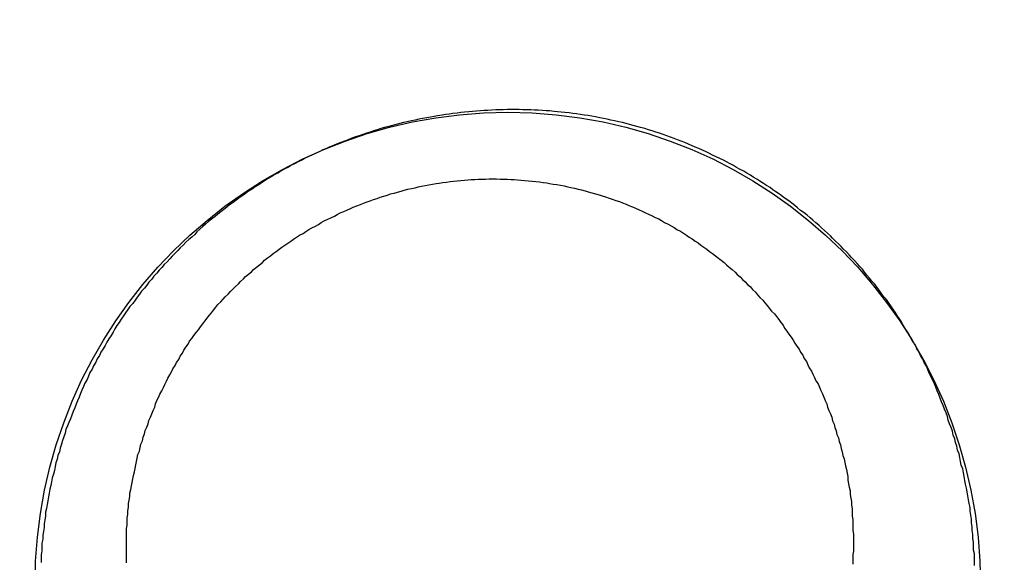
# Model space of a CAD drawing. Header units: millimetres. Extents: x 11979 to 37895, y 18730 to 47884.
# Tile 594 of 656: x 35825.167 to 35826.521, y 46386.511 to 46387.256. Entities that reach past the tile are written whole.
import ezdxf

# ---------------------------------------------------------------- set-up
doc = ezdxf.new("R2010")
doc.units = ezdxf.units.MM
for name, color, linetype in [('- niebieska cienka - izolacja', 120, 'Continuous'), ('-WYMIAR', 8, 'Continuous'), ('PROJEKTOWANE', 5, 'Continuous')]:
    doc.layers.add(name, color=color, linetype=linetype)
doc.styles.get("Standard").update_dxf_attribs({"font": 'arial.ttf'})
doc.dimstyles.new('CZA-KROPKA-50', dxfattribs={"dimtxt": 12, "dimasz": 1, "dimexe": 2, "dimexo": 25, "dimgap": 4, "dimtad": 1, "dimdec": 1, "dimrnd": 0.5, "dimzin": 9, "dimdsep": 46, "dimtxsty": 'Standard', "dimblk": 'CZA-KROPKA', "dimblk1": 'CZA-KROPKA', "dimblk2": 'CZA-KROPKA', "dimsah": 1, "dimcen": -20, "dimse1": 1, "dimse2": 1, "dimclrd": 8, "dimclre": 8, "dimclrt": 9, "dimadec": 0, "dimazin": 0, "dimtfac": 1, "dimtdec": 1, "dimtmove": 1, "dimatfit": 3, "dimldrblk": 'CZA-KROPKA', "dimfxl": 1, "dimtolj": 1, "dimtzin": 9, "dimarcsym": 0})

# ---------------------------------------------------------------- blocks, each defined once
blk = doc.blocks.new('CZA-KROPKA')
at = {"layer": '-WYMIAR', "linetype": 'ByBlock'}
for p, q in [((0, 10), (0, -10)), ((5, 0), (-5, 0))]:
    blk.add_line(p, q, dxfattribs=at)
at = {"layer": '-WYMIAR', "linetype": 'ByBlock', "const_width": 2.5}
blk.add_lwpolyline([(-1.25, 0, 1), (1.25, 0, 1)], format="xyb", close=True, dxfattribs=at)
blk = doc.blocks.new('*D2897')
at = {"layer": '-WYMIAR', "color": 8, "lineweight": -2}
blk.add_line((34132.9262, 45927.4655), (36406.9262, 45927.4655), dxfattribs=at)
at = {"layer": 'Defpoints', "color": 0}
for p in [(34131.9262, 46435.1223), (36407.9262, 46406.1223), (36407.9262, 45927.4655)]:
    blk.add_point(p, dxfattribs=at)
at = {"layer": '-WYMIAR', "color": 8, "lineweight": -2, "rotation": 180}
blk.add_blockref('CZA-KROPKA', (34131.9262, 45927.4655), dxfattribs=at)
at = {"layer": '-WYMIAR', "color": 8, "lineweight": -2}
blk.add_blockref('CZA-KROPKA', (36407.9262, 45927.4655), dxfattribs=at)
at = {"layer": '-WYMIAR', "color": 9, "insert": (35269.9262, 45937.5924), "char_height": 12, "attachment_point": 5}
blk.add_mtext('\\A1;2276', dxfattribs=at)
blk = doc.blocks.new('Pisuar NOVA PRO ze zintegrowanym ceramicznym sitkiem')
for points in [[(-0.013337, -0.226162, 0), (-0.013337, -0.226108, 0), (-0.013337, -0.226055, 0), (-0.013337, -0.226001, 0), (-0.013347, -0.225948, 0), (-0.013347, -0.225895, 0), (-0.013347, -0.225841, 0), (-0.013357, -0.225788, 0), (-0.013357, -0.225734, 0), (-0.013367, -0.225681, 0), (-0.013367, -0.225628, 0), (-0.013377, -0.225575, 0), (-0.013377, -0.225521, 0), (-0.013387, -0.225468, 0), (-0.013397, -0.225415, 0), (-0.013397, -0.225362, 0), (-0.013407, -0.225309, 0), (-0.013417, -0.225256, 0), (-0.013427, -0.225203, 0), (-0.013437, -0.22515, 0), (-0.013447, -0.225097, 0), (-0.013457, -0.225044, 0), (-0.013467, -0.224992, 0), (-0.013477, -0.224939, 0), (-0.013487, -0.224887, 0), (-0.013497, -0.224834, 0), (-0.013517, -0.224782, 0), (-0.013527, -0.22473, 0), (-0.013537, -0.224678, 0), (-0.013547, -0.224626, 0), (-0.013567, -0.224574, 0), (-0.013577, -0.224522, 0), (-0.013597, -0.22447, 0), (-0.013607, -0.224419, 0), (-0.013627, -0.224367, 0), (-0.013637, -0.224316, 0), (-0.013657, -0.224265, 0), (-0.013677, -0.224214, 0), (-0.013697, -0.224163, 0), (-0.013707, -0.224112, 0), (-0.013727, -0.224062, 0), (-0.013747, -0.224011, 0), (-0.013767, -0.223961, 0), (-0.013787, -0.223911, 0), (-0.013807, -0.223861, 0), (-0.013827, -0.223811, 0), (-0.013847, -0.223762, 0), (-0.013867, -0.223712, 0), (-0.013887, -0.223663, 0), (-0.013907, -0.223614, 0), (-0.013937, -0.223565, 0), (-0.013957, -0.223517, 0), (-0.013977, -0.223468, 0), (-0.013997, -0.22342, 0), (-0.014027, -0.223372, 0), (-0.014047, -0.223324, 0), (-0.014077, -0.223277, 0), (-0.014097, -0.223229, 0), (-0.014127, -0.223182, 0), (-0.014147, -0.223135, 0), (-0.014177, -0.223089, 0), (-0.014207, -0.223042, 0), (-0.014227, -0.222996, 0), (-0.014257, -0.22295, 0), (-0.014287, -0.222905, 0), (-0.014317, -0.222859, 0), (-0.014337, -0.222814, 0), (-0.014367, -0.222769, 0), (-0.014397, -0.222724, 0), (-0.014427, -0.22268, 0), (-0.014457, -0.222636, 0), (-0.014487, -0.222592, 0), (-0.014517, -0.222549, 0), (-0.014547, -0.222505, 0), (-0.014587, -0.222463, 0), (-0.014617, -0.22242, 0), (-0.014647, -0.222377, 0), (-0.014677, -0.222335, 0), (-0.014707, -0.222294, 0), (-0.014747, -0.222252, 0), (-0.014777, -0.222211, 0), (-0.014817, -0.22217, 0), (-0.014847, -0.222129, 0), (-0.014877, -0.222089, 0), (-0.014917, -0.222049, 0), (-0.014947, -0.222009, 0), (-0.014987, -0.22197, 0), (-0.015027, -0.22193, 0), (-0.015057, -0.221892, 0), (-0.015097, -0.221853, 0), (-0.015137, -0.221815, 0), (-0.015167, -0.221777, 0), (-0.015207, -0.22174, 0), (-0.015247, -0.221702, 0), (-0.015287, -0.221665, 0), (-0.015317, -0.221629, 0), (-0.015357, -0.221593, 0), (-0.015397, -0.221557, 0), (-0.015437, -0.221521, 0), (-0.015477, -0.221486, 0), (-0.015517, -0.221451, 0), (-0.015557, -0.221416, 0), (-0.015597, -0.221382, 0), (-0.015637, -0.221348, 0), (-0.015677, -0.221314, 0), (-0.015727, -0.221281, 0), (-0.015767, -0.221248, 0), (-0.015807, -0.221216, 0), (-0.015847, -0.221184, 0), (-0.015887, -0.221152, 0), (-0.015937, -0.22112, 0), (-0.015977, -0.221089, 0), (-0.016017, -0.221058, 0), (-0.016067, -0.221028, 0), (-0.016107, -0.220998, 0), (-0.016147, -0.220968, 0), (-0.016197, -0.220939, 0), (-0.016237, -0.22091, 0), (-0.016287, -0.220881, 0), (-0.016327, -0.220853, 0), (-0.016377, -0.220825, 0), (-0.016417, -0.220798, 0), (-0.016467, -0.220771, 0), (-0.016507, -0.220744, 0), (-0.016557, -0.220718, 0), (-0.016607, -0.220692, 0), (-0.016647, -0.220666, 0), (-0.016697, -0.220641, 0), (-0.016747, -0.220616, 0), (-0.016787, -0.220592, 0), (-0.016837, -0.220568, 0), (-0.016887, -0.220544, 0), (-0.016937, -0.220521, 0), (-0.016977, -0.220498, 0), (-0.017027, -0.220476, 0), (-0.017077, -0.220454, 0), (-0.017127, -0.220432, 0), (-0.017177, -0.220411, 0), (-0.017227, -0.22039, 0), (-0.017267, -0.22037, 0), (-0.017317, -0.22035, 0), (-0.017367, -0.220331, 0), (-0.017417, -0.220312, 0), (-0.017467, -0.220293, 0), (-0.017517, -0.220275, 0), (-0.017567, -0.220257, 0), (-0.017617, -0.220239, 0), (-0.017667, -0.220222, 0), (-0.017717, -0.220206, 0), (-0.017767, -0.22019, 0), (-0.017817, -0.220174, 0), (-0.017867, -0.220158, 0), (-0.017927, -0.220144, 0), (-0.017977, -0.220129, 0), (-0.018027, -0.220115, 0), (-0.018077, -0.220101, 0), (-0.018127, -0.220088, 0), (-0.018177, -0.220076, 0), (-0.018227, -0.220063, 0), (-0.018287, -0.220051, 0), (-0.018337, -0.22004, 0), (-0.018387, -0.220029, 0), (-0.018437, -0.220018, 0), (-0.018487, -0.220008, 0), (-0.018547, -0.219998, 0), (-0.018597, -0.219989, 0), (-0.018647, -0.21998, 0), (-0.018697, -0.219972, 0), (-0.018757, -0.219964, 0), (-0.018807, -0.219957, 0), (-0.018857, -0.219949, 0), (-0.018907, -0.219943, 0), (-0.018967, -0.219937, 0), (-0.019017, -0.219931, 0), (-0.019067, -0.219926, 0), (-0.019117, -0.219921, 0), (-0.019177, -0.219916, 0), (-0.019227, -0.219912, 0), (-0.019277, -0.219909, 0), (-0.019337, -0.219906, 0), (-0.019387, -0.219903, 0), (-0.019437, -0.219901, 0), (-0.019497, -0.219899, 0), (-0.019547, -0.219898, 0), (-0.019597, -0.219897, 0), (-0.019657, -0.219897, 0), (-0.019707, -0.219897, 0), (-0.019757, -0.219897, 0), (-0.019817, -0.219898, 0), (-0.019867, -0.2199, 0), (-0.019917, -0.219902, 0), (-0.019977, -0.219904, 0), (-0.020027, -0.219907, 0), (-0.020077, -0.21991, 0), (-0.020127, -0.219913, 0), (-0.020187, -0.219917, 0), (-0.020237, -0.219922, 0), (-0.020287, -0.219927, 0), (-0.020347, -0.219932, 0), (-0.020397, -0.219938, 0), (-0.020447, -0.219944, 0), (-0.020507, -0.219951, 0), (-0.020557, -0.219958, 0), (-0.020607, -0.219965, 0), (-0.020657, -0.219973, 0), (-0.020717, -0.219982, 0), (-0.020767, -0.21999, 0), (-0.020817, -0.22, 0), (-0.020867, -0.220009, 0), (-0.020927, -0.220019, 0), (-0.020977, -0.22003, 0), (-0.021027, -0.220041, 0), (-0.021077, -0.220052, 0), (-0.021137, -0.220064, 0), (-0.021187, -0.220076, 0), (-0.021237, -0.220089, 0), (-0.021287, -0.220102, 0), (-0.021337, -0.220115, 0), (-0.021387, -0.220129, 0), (-0.021447, -0.220144, 0), (-0.021497, -0.220158, 0), (-0.021547, -0.220174, 0), (-0.021597, -0.220189, 0), (-0.021647, -0.220205, 0), (-0.021697, -0.220222, 0), (-0.021747, -0.220238, 0), (-0.021797, -0.220256, 0), (-0.021847, -0.220273, 0), (-0.021897, -0.220291, 0), (-0.021947, -0.22031, 0), (-0.021997, -0.220329, 0), (-0.022047, -0.220348, 0), (-0.022097, -0.220368, 0), (-0.022147, -0.220388, 0), (-0.022197, -0.220408, 0), (-0.022247, -0.220429, 0), (-0.022297, -0.220451, 0), (-0.022337, -0.220472, 0), (-0.022387, -0.220494, 0), (-0.022437, -0.220517, 0), (-0.022487, -0.22054, 0), (-0.022537, -0.220563, 0), (-0.022577, -0.220587, 0), (-0.022627, -0.220611, 0), (-0.022677, -0.220635, 0), (-0.022727, -0.22066, 0), (-0.022767, -0.220686, 0), (-0.022817, -0.220711, 0), (-0.022867, -0.220737, 0), (-0.022907, -0.220764, 0), (-0.022957, -0.22079, 0), (-0.022997, -0.220817, 0), (-0.023047, -0.220845, 0), (-0.023087, -0.220873, 0), (-0.023137, -0.220901, 0), (-0.023177, -0.22093, 0), (-0.023227, -0.220958, 0), (-0.023267, -0.220988, 0), (-0.023317, -0.221017, 0), (-0.023357, -0.221048, 0), (-0.023397, -0.221078, 0), (-0.023447, -0.221109, 0), (-0.023487, -0.22114, 0), (-0.023527, -0.221171, 0), (-0.023577, -0.221203, 0), (-0.023617, -0.221235, 0), (-0.023657, -0.221268, 0), (-0.023697, -0.2213, 0), (-0.023737, -0.221333, 0), (-0.023777, -0.221367, 0), (-0.023827, -0.221401, 0), (-0.023867, -0.221435, 0), (-0.023907, -0.221469, 0), (-0.023947, -0.221504, 0), (-0.023987, -0.221539, 0), (-0.024027, -0.221575, 0), (-0.024057, -0.221611, 0), (-0.024097, -0.221647, 0), (-0.024137, -0.221683, 0), (-0.024177, -0.22172, 0), (-0.024217, -0.221757, 0), (-0.024257, -0.221794, 0), (-0.024287, -0.221832, 0), (-0.024327, -0.22187, 0), (-0.024367, -0.221908, 0), (-0.024397, -0.221947, 0), (-0.024437, -0.221986, 0), (-0.024477, -0.222025, 0), (-0.024507, -0.222064, 0), (-0.024547, -0.222104, 0), (-0.024577, -0.222144, 0), (-0.024617, -0.222184, 0), (-0.024647, -0.222225, 0), (-0.024687, -0.222266, 0), (-0.024717, -0.222307, 0), (-0.024747, -0.222348, 0), (-0.024787, -0.22239, 0), (-0.024817, -0.222432, 0), (-0.024847, -0.222474, 0), (-0.024877, -0.222516, 0), (-0.024907, -0.222559, 0), (-0.024947, -0.222602, 0), (-0.024977, -0.222645, 0), (-0.025007, -0.222689, 0), (-0.025037, -0.222732, 0), (-0.025067, -0.222776, 0), (-0.025097, -0.22282, 0), (-0.025127, -0.222865, 0), (-0.025157, -0.222909, 0), (-0.025177, -0.222954, 0), (-0.025207, -0.222999, 0), (-0.025237, -0.223045, 0), (-0.025267, -0.22309, 0), (-0.025287, -0.223136, 0), (-0.025317, -0.223182, 0), (-0.025347, -0.223228, 0), (-0.025367, -0.223275, 0), (-0.025397, -0.223321, 0), (-0.025417, -0.223368, 0), (-0.025447, -0.223415, 0), (-0.025467, -0.223462, 0), (-0.025497, -0.22351, 0), (-0.025517, -0.223557, 0), (-0.025537, -0.223605, 0), (-0.025567, -0.223653, 0), (-0.025587, -0.223701, 0), (-0.025607, -0.22375, 0), (-0.025627, -0.223798, 0), (-0.025647, -0.223847, 0), (-0.025667, -0.223896, 0), (-0.025687, -0.223945, 0), (-0.025707, -0.223994, 0), (-0.025727, -0.224044, 0), (-0.025747, -0.224093, 0), (-0.025767, -0.224143, 0), (-0.025787, -0.224193, 0), (-0.025807, -0.224243, 0), (-0.025827, -0.224293, 0), (-0.025837, -0.224343, 0), (-0.025857, -0.224394, 0), (-0.025877, -0.224444, 0), (-0.025887, -0.224495, 0), (-0.025907, -0.224546, 0), (-0.025917, -0.224597, 0), (-0.025937, -0.224648, 0), (-0.025947, -0.224699, 0), (-0.025967, -0.224751, 0), (-0.025977, -0.224802, 0), (-0.025987, -0.224854, 0), (-0.025997, -0.224905, 0), (-0.026017, -0.224957, 0), (-0.026027, -0.225009, 0), (-0.026037, -0.225061, 0), (-0.026047, -0.225113, 0), (-0.026057, -0.225166, 0), (-0.026067, -0.225218, 0), (-0.026077, -0.22527, 0), (-0.026087, -0.225323, 0), (-0.026097, -0.225375, 0), (-0.026107, -0.225428, 0), (-0.026107, -0.225481, 0), (-0.026117, -0.225533, 0), (-0.026127, -0.225586, 0), (-0.026127, -0.225639, 0), (-0.026137, -0.225692, 0), (-0.026147, -0.225745, 0), (-0.026147, -0.225798, 0), (-0.026157, -0.225852, 0), (-0.026157, -0.225905, 0), (-0.026157, -0.225958, 0), (-0.026167, -0.226011, 0), (-0.026167, -0.226065, 0), (-0.026167, -0.226118, 0)], [(-0.024997, -0.225899, 0), (-0.024997, -0.22585, 0), (-0.024997, -0.225801, 0), (-0.024997, -0.225752, 0), (-0.024997, -0.225702, 0), (-0.024997, -0.225653, 0), (-0.024987, -0.225604, 0), (-0.024987, -0.225555, 0), (-0.024987, -0.225506, 0), (-0.024977, -0.225457, 0), (-0.024977, -0.225408, 0), (-0.024967, -0.225359, 0), (-0.024967, -0.22531, 0), (-0.024957, -0.225262, 0), (-0.024947, -0.225213, 0), (-0.024947, -0.225164, 0), (-0.024937, -0.225116, 0), (-0.024927, -0.225067, 0), (-0.024917, -0.225019, 0), (-0.024907, -0.22497, 0), (-0.024897, -0.224922, 0), (-0.024887, -0.224874, 0), (-0.024877, -0.224826, 0), (-0.024867, -0.224778, 0), (-0.024857, -0.22473, 0), (-0.024847, -0.224683, 0), (-0.024837, -0.224635, 0), (-0.024817, -0.224588, 0), (-0.024807, -0.22454, 0), (-0.024797, -0.224493, 0), (-0.024777, -0.224446, 0), (-0.024767, -0.224399, 0), (-0.024747, -0.224353, 0), (-0.024737, -0.224306, 0), (-0.024717, -0.22426, 0), (-0.024697, -0.224213, 0), (-0.024687, -0.224167, 0), (-0.024667, -0.224121, 0), (-0.024647, -0.224076, 0), (-0.024627, -0.22403, 0), (-0.024607, -0.223985, 0), (-0.024597, -0.223939, 0), (-0.024577, -0.223894, 0), (-0.024557, -0.22385, 0), (-0.024537, -0.223805, 0), (-0.024507, -0.223761, 0), (-0.024487, -0.223716, 0), (-0.024467, -0.223672, 0), (-0.024447, -0.223629, 0), (-0.024427, -0.223585, 0), (-0.024397, -0.223542, 0), (-0.024377, -0.223498, 0), (-0.024357, -0.223456, 0), (-0.024327, -0.223413, 0), (-0.024307, -0.22337, 0), (-0.024277, -0.223328, 0), (-0.024257, -0.223286, 0), (-0.024227, -0.223245, 0), (-0.024207, -0.223203, 0), (-0.024177, -0.223162, 0), (-0.024147, -0.223121, 0), (-0.024127, -0.22308, 0), (-0.024097, -0.22304, 0), (-0.024067, -0.222999, 0), (-0.024037, -0.22296, 0), (-0.024007, -0.22292, 0), (-0.023977, -0.222881, 0), (-0.023947, -0.222841, 0), (-0.023917, -0.222803, 0), (-0.023887, -0.222764, 0), (-0.023857, -0.222726, 0), (-0.023827, -0.222688, 0), (-0.023797, -0.22265, 0), (-0.023767, -0.222613, 0), (-0.023737, -0.222576, 0), (-0.023697, -0.222539, 0), (-0.023667, -0.222503, 0), (-0.023637, -0.222467, 0), (-0.023597, -0.222431, 0), (-0.023567, -0.222396, 0), (-0.023527, -0.222361, 0), (-0.023497, -0.222326, 0), (-0.023457, -0.222291, 0), (-0.023427, -0.222257, 0), (-0.023387, -0.222223, 0), (-0.023357, -0.22219, 0), (-0.023317, -0.222157, 0), (-0.023277, -0.222124, 0), (-0.023247, -0.222092, 0), (-0.023207, -0.22206, 0), (-0.023167, -0.222028, 0), (-0.023127, -0.221997, 0), (-0.023097, -0.221966, 0), (-0.023057, -0.221935, 0), (-0.023017, -0.221905, 0), (-0.022977, -0.221875, 0), (-0.022937, -0.221845, 0), (-0.022897, -0.221816, 0), (-0.022857, -0.221788, 0), (-0.022817, -0.221759, 0), (-0.022777, -0.221731, 0), (-0.022737, -0.221704, 0), (-0.022697, -0.221676, 0), (-0.022657, -0.22165, 0), (-0.022617, -0.221623, 0), (-0.022567, -0.221597, 0), (-0.022527, -0.221572, 0), (-0.022487, -0.221546, 0), (-0.022447, -0.221522, 0), (-0.022397, -0.221497, 0), (-0.022357, -0.221473, 0), (-0.022317, -0.22145, 0), (-0.022277, -0.221427, 0), (-0.022227, -0.221404, 0), (-0.022187, -0.221382, 0), (-0.022137, -0.22136, 0), (-0.022097, -0.221338, 0), (-0.022057, -0.221317, 0), (-0.022007, -0.221297, 0), (-0.021967, -0.221277, 0), (-0.021917, -0.221257, 0), (-0.021877, -0.221238, 0), (-0.021827, -0.221219, 0), (-0.021777, -0.221201, 0), (-0.021737, -0.221183, 0), (-0.021687, -0.221166, 0), (-0.021647, -0.221149, 0), (-0.021597, -0.221132, 0), (-0.021547, -0.221116, 0), (-0.021507, -0.221101, 0), (-0.021457, -0.221085, 0), (-0.021407, -0.221071, 0), (-0.021367, -0.221056, 0), (-0.021317, -0.221043, 0), (-0.021267, -0.221029, 0), (-0.021217, -0.221017, 0), (-0.021177, -0.221004, 0), (-0.021127, -0.220992, 0), (-0.021077, -0.220981, 0), (-0.021027, -0.22097, 0), (-0.020987, -0.220959, 0), (-0.020937, -0.220949, 0), (-0.020887, -0.22094, 0), (-0.020837, -0.220931, 0), (-0.020787, -0.220922, 0), (-0.020737, -0.220914, 0), (-0.020697, -0.220906, 0), (-0.020647, -0.220899, 0), (-0.020597, -0.220892, 0), (-0.020547, -0.220886, 0), (-0.020497, -0.220881, 0), (-0.020447, -0.220875, 0), (-0.020397, -0.220871, 0), (-0.020347, -0.220866, 0), (-0.020297, -0.220862, 0), (-0.020257, -0.220859, 0), (-0.020207, -0.220856, 0), (-0.020157, -0.220854, 0), (-0.020107, -0.220852, 0), (-0.020057, -0.220851, 0), (-0.020007, -0.22085, 0), (-0.019957, -0.22085, 0), (-0.019907, -0.22085, 0), (-0.019857, -0.220851, 0), (-0.019807, -0.220852, 0), (-0.019757, -0.220853, 0), (-0.019707, -0.220856, 0), (-0.019667, -0.220858, 0), (-0.019617, -0.220861, 0), (-0.019567, -0.220865, 0), (-0.019517, -0.220869, 0), (-0.019467, -0.220874, 0), (-0.019417, -0.220879, 0), (-0.019367, -0.220884, 0), (-0.019317, -0.22089, 0), (-0.019267, -0.220897, 0), (-0.019217, -0.220904, 0), (-0.019177, -0.220911, 0), (-0.019127, -0.220919, 0), (-0.019077, -0.220928, 0), (-0.019027, -0.220937, 0), (-0.018977, -0.220946, 0), (-0.018927, -0.220956, 0), (-0.018887, -0.220966, 0), (-0.018837, -0.220977, 0), (-0.018787, -0.220989, 0), (-0.018737, -0.221, 0), (-0.018687, -0.221013, 0), (-0.018647, -0.221025, 0), (-0.018597, -0.221039, 0), (-0.018547, -0.221052, 0), (-0.018497, -0.221066, 0), (-0.018457, -0.221081, 0), (-0.018407, -0.221096, 0), (-0.018357, -0.221112, 0), (-0.018317, -0.221128, 0), (-0.018267, -0.221144, 0), (-0.018217, -0.221161, 0), (-0.018177, -0.221178, 0), (-0.018127, -0.221196, 0), (-0.018087, -0.221214, 0), (-0.018037, -0.221233, 0), (-0.017997, -0.221252, 0), (-0.017947, -0.221272, 0), (-0.017907, -0.221292, 0), (-0.017857, -0.221313, 0), (-0.017817, -0.221334, 0), (-0.017767, -0.221355, 0), (-0.017727, -0.221377, 0), (-0.017677, -0.221399, 0), (-0.017637, -0.221422, 0), (-0.017597, -0.221446, 0), (-0.017547, -0.221469, 0), (-0.017507, -0.221493, 0), (-0.017467, -0.221518, 0), (-0.017427, -0.221543, 0), (-0.017377, -0.221568, 0), (-0.017337, -0.221594, 0), (-0.017297, -0.22162, 0), (-0.017257, -0.221647, 0), (-0.017217, -0.221674, 0), (-0.017177, -0.221702, 0), (-0.017137, -0.221729, 0), (-0.017097, -0.221758, 0), (-0.017057, -0.221786, 0), (-0.017017, -0.221816, 0), (-0.016977, -0.221845, 0), (-0.016937, -0.221875, 0), (-0.016897, -0.221905, 0), (-0.016857, -0.221936, 0), (-0.016817, -0.221967, 0), (-0.016777, -0.221998, 0), (-0.016747, -0.22203, 0), (-0.016707, -0.222062, 0), (-0.016667, -0.222095, 0), (-0.016627, -0.222128, 0), (-0.016597, -0.222161, 0), (-0.016557, -0.222195, 0), (-0.016527, -0.222229, 0), (-0.016487, -0.222263, 0), (-0.016457, -0.222298, 0), (-0.016417, -0.222333, 0), (-0.016387, -0.222369, 0), (-0.016347, -0.222404, 0), (-0.016317, -0.22244, 0), (-0.016287, -0.222477, 0), (-0.016247, -0.222514, 0), (-0.016217, -0.222551, 0), (-0.016187, -0.222588, 0), (-0.016157, -0.222626, 0), (-0.016127, -0.222664, 0), (-0.016087, -0.222703, 0), (-0.016057, -0.222741, 0), (-0.016027, -0.22278, 0), (-0.015997, -0.22282, 0), (-0.015967, -0.222859, 0), (-0.015947, -0.222899, 0), (-0.015917, -0.22294, 0), (-0.015887, -0.22298, 0), (-0.015857, -0.223021, 0), (-0.015827, -0.223062, 0), (-0.015807, -0.223104, 0), (-0.015777, -0.223146, 0), (-0.015747, -0.223188, 0), (-0.015727, -0.22323, 0), (-0.015697, -0.223272, 0), (-0.015677, -0.223315, 0), (-0.015647, -0.223358, 0), (-0.015627, -0.223402, 0), (-0.015607, -0.223445, 0), (-0.015577, -0.223489, 0), (-0.015557, -0.223533, 0), (-0.015537, -0.223577, 0), (-0.015517, -0.223622, 0), (-0.015487, -0.223666, 0), (-0.015467, -0.223711, 0), (-0.015447, -0.223756, 0), (-0.015427, -0.223802, 0), (-0.015407, -0.223847, 0), (-0.015387, -0.223893, 0), (-0.015367, -0.223939, 0), (-0.015357, -0.223985, 0), (-0.015337, -0.224031, 0), (-0.015317, -0.224078, 0), (-0.015297, -0.224124, 0), (-0.015287, -0.224171, 0), (-0.015267, -0.224218, 0), (-0.015257, -0.224265, 0), (-0.015237, -0.224312, 0), (-0.015227, -0.22436, 0), (-0.015207, -0.224407, 0), (-0.015197, -0.224455, 0), (-0.015177, -0.224503, 0), (-0.015167, -0.224551, 0), (-0.015157, -0.224599, 0), (-0.015147, -0.224647, 0), (-0.015127, -0.224695, 0), (-0.015117, -0.224744, 0), (-0.015107, -0.224792, 0), (-0.015097, -0.224841, 0), (-0.015087, -0.22489, 0), (-0.015077, -0.224939, 0), (-0.015077, -0.224987, 0), (-0.015067, -0.225036, 0), (-0.015057, -0.225085, 0), (-0.015047, -0.225135, 0), (-0.015047, -0.225184, 0), (-0.015037, -0.225233, 0), (-0.015027, -0.225282, 0), (-0.015027, -0.225332, 0), (-0.015017, -0.225381, 0), (-0.015017, -0.22543, 0), (-0.015017, -0.22548, 0), (-0.015007, -0.225529, 0), (-0.015007, -0.225579, 0), (-0.015007, -0.225628, 0), (-0.015007, -0.225678, 0), (-0.014997, -0.225728, 0), (-0.014997, -0.225777, 0), (-0.014997, -0.225827, 0)], [(-0.014997, -0.225827, 0), (-0.014997, -0.225872, 0), (-0.014997, -0.225917, 0), (-0.014997, -0.225962, 0), (-0.015007, -0.226007, 0), (-0.015007, -0.226052, 0), (-0.015007, -0.226097, 0), (-0.015007, -0.226142, 0)], [(-0.024997, -0.226123, 0), (-0.024997, -0.226079, 0), (-0.024997, -0.226034, 0), (-0.024997, -0.225989, 0), (-0.024997, -0.225944, 0), (-0.024997, -0.225899, 0)]]:
    blk.add_polyline3d(points)
blk.add_circle((-0.019753, -0.226434), 0.0065)

msp = doc.modelspace()

# ---------------------------------------------------------------- hatches: boundary and pattern name
at = {"layer": '- niebieska cienka - izolacja'}
h = msp.add_hatch(dxfattribs=at)
h.set_pattern_fill('ANSI31', color=5, scale=10)
h.set_pattern_definition([(315, (22316.131, 20126.916), (19.7999996, -4e-15), [3.394112, -24.607316]), (315, (22316.131, 20146.716), (19.7999996, -4e-15), [3.394112, -24.607316]), (315, (22329.731, 20119.916), (19.7999996, -4e-15), [3.959798, -24.04163]), (315, (22329.731, 20139.716), (19.7999996, -4e-15), [3.959798, -24.04163]), (0, (22325.931, 20125.716), (0, 19.8), [0.2, -19.6]), (90, (22326.131, 20125.716), (-19.8, 1e-15), [0.2, -19.6]), (0, (22326.131, 20125.916), (0, 19.8), [0.2, -19.6]), (0, (22326.331, 20125.916), (0, 19.8), [0.2, -19.6]), (0, (22326.531, 20125.916), (0, 19.8), [0.2, -19.6]), (0, (22326.731, 20125.916), (0, 19.8), [0.2, -19.6]), (90, (22326.931, 20125.716), (-19.8, 1e-15), [0.2, -19.6]), (0, (22326.931, 20125.716), (0, 19.8), [0.2, -19.6]), (90, (22327.131, 20125.516), (-19.8, 1e-15), [0.2, -19.6]), (0, (22327.131, 20125.516), (0, 19.8), [0.2, -19.6]), (90, (22327.331, 20125.316), (-19.8, 1e-15), [0.2, -19.6]), (90, (22327.331, 20125.116), (-19.8, 1e-15), [0.2, -19.6]), (90, (22327.331, 20124.916), (-19.8, 1e-15), [0.2, -19.6]), (90, (22327.331, 20124.716), (-19.8, 1e-15), [0.2, -19.6]), (0, (22327.131, 20124.716), (0, 19.8), [0.2, -19.6]), (90, (22327.131, 20124.516), (-19.8, 1e-15), [0.2, -19.6]), (0, (22326.931, 20124.516), (0, 19.8), [0.2, -19.6]), (90, (22326.931, 20124.316), (-19.8, 1e-15), [0.2, -19.6]), (0, (22326.731, 20124.316), (0, 19.8), [0.2, -19.6]), (0, (22326.531, 20124.316), (0, 19.8), [0.2, -19.6]), (0, (22326.331, 20124.316), (0, 19.8), [0.2, -19.6]), (0, (22326.131, 20124.316), (0, 19.8), [0.2, -19.6]), (90, (22326.131, 20124.316), (-19.8, 1e-15), [0.2, -19.6]), (0, (22325.931, 20124.516), (0, 19.8), [0.2, -19.6]), (90, (22325.931, 20124.516), (-19.8, 1e-15), [0.2, -19.6]), (0, (22325.731, 20124.716), (0, 19.8), [0.2, -19.6]), (90, (22325.731, 20124.716), (-19.8, 1e-15), [0.2, -19.6]), (90, (22325.731, 20124.916), (-19.8, 1e-15), [0.2, -19.6]), (90, (22325.731, 20125.116), (-19.8, 1e-15), [0.2, -19.6]), (90, (22325.731, 20125.316), (-19.8, 1e-15), [0.2, -19.6]), (0, (22325.731, 20125.516), (0, 19.8), [0.2, -19.6]), (90, (22325.931, 20125.516), (-19.8, 1e-15), [0.2, -19.6]), (90, (22322.931, 20108.516), (-19.8, 1e-15), [0.2, -19.6]), (0, (22322.731, 20108.516), (0, 19.8), [0.2, -19.6]), (90, (22322.731, 20108.316), (-19.8, 1e-15), [0.2, -19.6]), (90, (22322.731, 20108.116), (-19.8, 1e-15), [0.2, -19.6]), (90, (22322.731, 20107.916), (-19.8, 1e-15), [0.2, -19.6]), (90, (22322.731, 20107.716), (-19.8, 1e-15), [0.2, -19.6]), (0, (22322.731, 20107.716), (0, 19.8), [0.2, -19.6]), (90, (22322.931, 20107.516), (-19.8, 1e-15), [0.2, -19.6]), (0, (22322.931, 20107.516), (0, 19.8), [0.2, -19.6]), (90, (22323.131, 20107.316), (-19.8, 1e-15), [0.2, -19.6]), (0, (22323.131, 20107.316), (0, 19.8), [0.2, -19.6]), (90, (22323.331, 20107.116), (-19.8, 1e-15), [0.2, -19.6]), (0, (22323.331, 20107.116), (0, 19.8), [0.2, -19.6]), (0, (22323.531, 20107.116), (0, 19.8), [0.2, -19.6]), (0, (22323.731, 20107.116), (0, 19.8), [0.2, -19.6]), (0, (22323.931, 20107.116), (0, 19.8), [0.2, -19.6]), (90, (22324.131, 20107.116), (-19.8, 1e-15), [0.2, -19.6]), (0, (22324.131, 20107.316), (0, 19.8), [0.2, -19.6]), (90, (22324.331, 20107.316), (-19.8, 1e-15), [0.2, -19.6]), (0, (22324.331, 20107.516), (0, 19.8), [0.2, -19.6]), (90, (22324.531, 20107.516), (-19.8, 1e-15), [0.2, -19.6]), (0, (22324.531, 20107.716), (0, 19.8), [0.2, -19.6]), (90, (22324.731, 20107.716), (-19.8, 1e-15), [0.2, -19.6]), (90, (22324.731, 20107.916), (-19.8, 1e-15), [0.2, -19.6]), (90, (22324.731, 20108.116), (-19.8, 1e-15), [0.2, -19.6]), (90, (22324.731, 20108.316), (-19.8, 1e-15), [0.2, -19.6]), (0, (22324.531, 20108.516), (0, 19.8), [0.2, -19.6]), (90, (22324.531, 20108.516), (-19.8, 1e-15), [0.2, -19.6]), (0, (22324.331, 20108.716), (0, 19.8), [0.2, -19.6]), (90, (22324.331, 20108.716), (-19.8, 1e-15), [0.2, -19.6]), (0, (22324.131, 20108.916), (0, 19.8), [0.2, -19.6]), (90, (22324.131, 20108.916), (-19.8, 1e-15), [0.2, -19.6]), (0, (22323.931, 20109.116), (0, 19.8), [0.2, -19.6]), (0, (22323.731, 20109.116), (0, 19.8), [0.2, -19.6]), (0, (22323.531, 20109.116), (0, 19.8), [0.2, -19.6]), (0, (22323.331, 20109.116), (0, 19.8), [0.2, -19.6]), (90, (22323.331, 20108.916), (-19.8, 1e-15), [0.2, -19.6]), (0, (22323.131, 20108.916), (0, 19.8), [0.2, -19.6]), (90, (22323.131, 20108.716), (-19.8, 1e-15), [0.2, -19.6]), (0, (22322.931, 20108.716), (0, 19.8), [0.2, -19.6]), (90, (22325.931, 20109.116), (-19.8, 1e-15), [0.2, -19.6]), (0, (22325.931, 20109.316), (0, 19.8), [0.2, -19.6]), (90, (22326.131, 20109.316), (-19.8, 1e-15), [0.2, -19.6]), (0, (22326.131, 20109.516), (0, 19.8), [0.2, -19.6]), (0, (22326.331, 20109.516), (0, 19.8), [0.2, -19.6]), (0, (22326.531, 20109.516), (0, 19.8), [0.2, -19.6]), (0, (22326.731, 20109.516), (0, 19.8), [0.2, -19.6]), (0, (22326.931, 20109.516), (0, 19.8), [0.2, -19.6]), (0, (22327.131, 20109.516), (0, 19.8), [0.2, -19.6]), (90, (22327.331, 20109.316), (-19.8, 1e-15), [0.2, -19.6]), (0, (22327.331, 20109.316), (0, 19.8), [0.2, -19.6]), (90, (22327.531, 20109.116), (-19.8, 1e-15), [0.2, -19.6]), (0, (22327.531, 20109.116), (0, 19.8), [0.2, -19.6]), (90, (22327.731, 20108.916), (-19.8, 1e-15), [0.2, -19.6]), (0, (22327.731, 20108.916), (0, 19.8), [0.2, -19.6]), (90, (22327.931, 20108.716), (-19.8, 1e-15), [0.2, -19.6]), (90, (22327.931, 20108.516), (-19.8, 1e-15), [0.2, -19.6]), (90, (22327.931, 20108.316), (-19.8, 1e-15), [0.2, -19.6]), (90, (22327.931, 20108.116), (-19.8, 1e-15), [0.2, -19.6]), (90, (22327.931, 20107.916), (-19.8, 1e-15), [0.2, -19.6]), (90, (22327.931, 20107.716), (-19.8, 1e-15), [0.2, -19.6]), (0, (22327.731, 20107.716), (0, 19.8), [0.2, -19.6]), (90, (22327.731, 20107.516), (-19.8, 1e-15), [0.2, -19.6]), (0, (22327.531, 20107.516), (0, 19.8), [0.2, -19.6]), (90, (22327.531, 20107.316), (-19.8, 1e-15), [0.2, -19.6]), (0, (22327.331, 20107.316), (0, 19.8), [0.2, -19.6]), (90, (22327.331, 20107.116), (-19.8, 1e-15), [0.2, -19.6]), (0, (22327.131, 20107.116), (0, 19.8), [0.2, -19.6]), (0, (22326.931, 20107.116), (0, 19.8), [0.2, -19.6]), (0, (22326.731, 20107.116), (0, 19.8), [0.2, -19.6]), (0, (22326.531, 20107.116), (0, 19.8), [0.2, -19.6]), (0, (22326.331, 20107.116), (0, 19.8), [0.2, -19.6]), (0, (22326.131, 20107.116), (0, 19.8), [0.2, -19.6]), (90, (22326.131, 20107.116), (-19.8, 1e-15), [0.2, -19.6]), (0, (22325.931, 20107.316), (0, 19.8), [0.2, -19.6]), (90, (22325.931, 20107.316), (-19.8, 1e-15), [0.2, -19.6]), (0, (22325.731, 20107.516), (0, 19.8), [0.2, -19.6]), (90, (22325.731, 20107.516), (-19.8, 1e-15), [0.2, -19.6]), (0, (22325.531, 20107.716), (0, 19.8), [0.2, -19.6]), (90, (22325.531, 20107.716), (-19.8, 1e-15), [0.2, -19.6]), (90, (22325.531, 20107.916), (-19.8, 1e-15), [0.2, -19.6]), (90, (22325.531, 20108.116), (-19.8, 1e-15), [0.2, -19.6]), (90, (22325.531, 20108.316), (-19.8, 1e-15), [0.2, -19.6]), (90, (22325.531, 20108.516), (-19.8, 1e-15), [0.2, -19.6]), (90, (22325.531, 20108.716), (-19.8, 1e-15), [0.2, -19.6]), (0, (22325.531, 20108.916), (0, 19.8), [0.2, -19.6]), (90, (22325.731, 20108.916), (-19.8, 1e-15), [0.2, -19.6]), (0, (22325.731, 20109.116), (0, 19.8), [0.2, -19.6]), (0, (22317.731, 20123.716), (0, 19.8), [0.2, -19.6]), (90, (22317.931, 20123.716), (-19.8, 1e-15), [0.2, -19.6]), (0, (22317.931, 20123.916), (0, 19.8), [0.2, -19.6]), (0, (22318.131, 20123.916), (0, 19.8), [0.2, -19.6]), (0, (22318.331, 20123.916), (0, 19.8), [0.2, -19.6]), (0, (22318.531, 20123.916), (0, 19.8), [0.2, -19.6]), (90, (22318.731, 20123.716), (-19.8, 1e-15), [0.2, -19.6]), (0, (22318.731, 20123.716), (0, 19.8), [0.2, -19.6]), (90, (22318.931, 20123.516), (-19.8, 1e-15), [0.2, -19.6]), (0, (22318.931, 20123.516), (0, 19.8), [0.2, -19.6]), (90, (22319.131, 20123.316), (-19.8, 1e-15), [0.2, -19.6]), (90, (22319.131, 20123.116), (-19.8, 1e-15), [0.2, -19.6]), (90, (22319.131, 20122.916), (-19.8, 1e-15), [0.2, -19.6]), (90, (22319.131, 20122.716), (-19.8, 1e-15), [0.2, -19.6]), (0, (22318.931, 20122.716), (0, 19.8), [0.2, -19.6]), (90, (22318.931, 20122.516), (-19.8, 1e-15), [0.2, -19.6]), (0, (22318.731, 20122.516), (0, 19.8), [0.2, -19.6]), (90, (22318.731, 20122.316), (-19.8, 1e-15), [0.2, -19.6]), (0, (22318.531, 20122.316), (0, 19.8), [0.2, -19.6]), (0, (22318.331, 20122.316), (0, 19.8), [0.2, -19.6]), (0, (22318.131, 20122.316), (0, 19.8), [0.2, -19.6]), (0, (22317.931, 20122.316), (0, 19.8), [0.2, -19.6]), (90, (22317.931, 20122.316), (-19.8, 1e-15), [0.2, -19.6]), (0, (22317.731, 20122.516), (0, 19.8), [0.2, -19.6]), (90, (22317.731, 20122.516), (-19.8, 1e-15), [0.2, -19.6]), (0, (22317.531, 20122.716), (0, 19.8), [0.2, -19.6]), (90, (22317.531, 20122.716), (-19.8, 1e-15), [0.2, -19.6]), (90, (22317.531, 20122.916), (-19.8, 1e-15), [0.2, -19.6]), (90, (22317.531, 20123.116), (-19.8, 1e-15), [0.2, -19.6]), (90, (22317.531, 20123.316), (-19.8, 1e-15), [0.2, -19.6]), (0, (22317.531, 20123.516), (0, 19.8), [0.2, -19.6]), (90, (22317.731, 20123.516), (-19.8, 1e-15), [0.2, -19.6]), (90, (22314.731, 20122.516), (-19.8, 1e-15), [0.2, -19.6]), (0, (22314.731, 20122.716), (0, 19.8), [0.2, -19.6]), (90, (22314.931, 20122.716), (-19.8, 1e-15), [0.2, -19.6]), (0, (22314.931, 20122.916), (0, 19.8), [0.2, -19.6]), (0, (22315.131, 20122.916), (0, 19.8), [0.2, -19.6]), (0, (22315.331, 20122.916), (0, 19.8), [0.2, -19.6]), (0, (22315.531, 20122.916), (0, 19.8), [0.2, -19.6]), (0, (22315.731, 20122.916), (0, 19.8), [0.2, -19.6]), (0, (22315.931, 20122.916), (0, 19.8), [0.2, -19.6]), (90, (22316.131, 20122.716), (-19.8, 1e-15), [0.2, -19.6]), (0, (22316.131, 20122.716), (0, 19.8), [0.2, -19.6]), (90, (22316.331, 20122.516), (-19.8, 1e-15), [0.2, -19.6]), (0, (22316.331, 20122.516), (0, 19.8), [0.2, -19.6]), (90, (22316.531, 20122.316), (-19.8, 1e-15), [0.2, -19.6]), (0, (22316.531, 20122.316), (0, 19.8), [0.2, -19.6]), (90, (22316.731, 20122.116), (-19.8, 1e-15), [0.2, -19.6]), (90, (22316.731, 20121.916), (-19.8, 1e-15), [0.2, -19.6]), (90, (22316.731, 20121.716), (-19.8, 1e-15), [0.2, -19.6]), (90, (22316.731, 20121.516), (-19.8, 1e-15), [0.2, -19.6]), (90, (22316.731, 20121.316), (-19.8, 1e-15), [0.2, -19.6]), (90, (22316.731, 20121.116), (-19.8, 1e-15), [0.2, -19.6]), (0, (22316.531, 20121.116), (0, 19.8), [0.2, -19.6]), (90, (22316.531, 20120.916), (-19.8, 1e-15), [0.2, -19.6]), (0, (22316.331, 20120.916), (0, 19.8), [0.2, -19.6]), (90, (22316.331, 20120.716), (-19.8, 1e-15), [0.2, -19.6]), (0, (22316.131, 20120.716), (0, 19.8), [0.2, -19.6]), (90, (22316.131, 20120.516), (-19.8, 1e-15), [0.2, -19.6]), (0, (22315.931, 20120.516), (0, 19.8), [0.2, -19.6]), (0, (22315.731, 20120.516), (0, 19.8), [0.2, -19.6]), (0, (22315.531, 20120.516), (0, 19.8), [0.2, -19.6]), (0, (22315.331, 20120.516), (0, 19.8), [0.2, -19.6]), (0, (22315.131, 20120.516), (0, 19.8), [0.2, -19.6]), (0, (22314.931, 20120.516), (0, 19.8), [0.2, -19.6]), (90, (22314.931, 20120.516), (-19.8, 1e-15), [0.2, -19.6]), (0, (22314.731, 20120.716), (0, 19.8), [0.2, -19.6]), (90, (22314.731, 20120.716), (-19.8, 1e-15), [0.2, -19.6]), (0, (22314.531, 20120.916), (0, 19.8), [0.2, -19.6]), (90, (22314.531, 20120.916), (-19.8, 1e-15), [0.2, -19.6]), (0, (22314.331, 20121.116), (0, 19.8), [0.2, -19.6]), (90, (22314.331, 20121.116), (-19.8, 1e-15), [0.2, -19.6]), (90, (22314.331, 20121.316), (-19.8, 1e-15), [0.2, -19.6]), (90, (22314.331, 20121.516), (-19.8, 1e-15), [0.2, -19.6]), (90, (22314.331, 20121.716), (-19.8, 1e-15), [0.2, -19.6]), (90, (22314.331, 20121.916), (-19.8, 1e-15), [0.2, -19.6]), (90, (22314.331, 20122.116), (-19.8, 1e-15), [0.2, -19.6]), (0, (22314.331, 20122.316), (0, 19.8), [0.2, -19.6]), (90, (22314.531, 20122.316), (-19.8, 1e-15), [0.2, -19.6]), (0, (22314.531, 20122.516), (0, 19.8), [0.2, -19.6]), (90, (22316.931, 20120.116), (-19.8, 1e-15), [0.2, -19.6]), (0, (22316.731, 20120.116), (0, 19.8), [0.2, -19.6]), (90, (22316.731, 20119.916), (-19.8, 1e-15), [0.2, -19.6]), (90, (22316.731, 20119.716), (-19.8, 1e-15), [0.2, -19.6]), (90, (22316.731, 20119.516), (-19.8, 1e-15), [0.2, -19.6]), (90, (22316.731, 20119.316), (-19.8, 1e-15), [0.2, -19.6]), (0, (22316.731, 20119.316), (0, 19.8), [0.2, -19.6]), (90, (22316.931, 20119.116), (-19.8, 1e-15), [0.2, -19.6]), (0, (22316.931, 20119.116), (0, 19.8), [0.2, -19.6]), (90, (22317.131, 20118.916), (-19.8, 1e-15), [0.2, -19.6]), (0, (22317.131, 20118.916), (0, 19.8), [0.2, -19.6]), (90, (22317.331, 20118.716), (-19.8, 1e-15), [0.2, -19.6]), (0, (22317.331, 20118.716), (0, 19.8), [0.2, -19.6]), (0, (22317.531, 20118.716), (0, 19.8), [0.2, -19.6]), (0, (22317.731, 20118.716), (0, 19.8), [0.2, -19.6]), (0, (22317.931, 20118.716), (0, 19.8), [0.2, -19.6]), (90, (22318.131, 20118.716), (-19.8, 1e-15), [0.2, -19.6]), (0, (22318.131, 20118.916), (0, 19.8), [0.2, -19.6]), (90, (22318.331, 20118.916), (-19.8, 1e-15), [0.2, -19.6]), (0, (22318.331, 20119.116), (0, 19.8), [0.2, -19.6]), (90, (22318.531, 20119.116), (-19.8, 1e-15), [0.2, -19.6]), (0, (22318.531, 20119.316), (0, 19.8), [0.2, -19.6]), (90, (22318.731, 20119.316), (-19.8, 1e-15), [0.2, -19.6]), (90, (22318.731, 20119.516), (-19.8, 1e-15), [0.2, -19.6]), (90, (22318.731, 20119.716), (-19.8, 1e-15), [0.2, -19.6]), (90, (22318.731, 20119.916), (-19.8, 1e-15), [0.2, -19.6]), (0, (22318.531, 20120.116), (0, 19.8), [0.2, -19.6]), (90, (22318.531, 20120.116), (-19.8, 1e-15), [0.2, -19.6]), (0, (22318.331, 20120.316), (0, 19.8), [0.2, -19.6]), (90, (22318.331, 20120.316), (-19.8, 1e-15), [0.2, -19.6]), (0, (22318.131, 20120.516), (0, 19.8), [0.2, -19.6]), (90, (22318.131, 20120.516), (-19.8, 1e-15), [0.2, -19.6]), (0, (22317.931, 20120.716), (0, 19.8), [0.2, -19.6]), (0, (22317.731, 20120.716), (0, 19.8), [0.2, -19.6]), (0, (22317.531, 20120.716), (0, 19.8), [0.2, -19.6]), (0, (22317.331, 20120.716), (0, 19.8), [0.2, -19.6]), (90, (22317.331, 20120.516), (-19.8, 1e-15), [0.2, -19.6]), (0, (22317.131, 20120.516), (0, 19.8), [0.2, -19.6]), (90, (22317.131, 20120.316), (-19.8, 1e-15), [0.2, -19.6]), (0, (22316.931, 20120.316), (0, 19.8), [0.2, -19.6]), (315, (22327.331, 20112.316), (19.7999996, -4e-15), [4.24264, -23.758788]), (315, (22327.331, 20132.116), (19.7999996, -4e-15), [4.24264, -23.758788]), (315, (22323.331, 20109.916), (19.7999996, -4e-15), [3.959798, -24.04163]), (315, (22323.331, 20129.716), (19.7999996, -4e-15), [3.959798, -24.04163]), (315, (22319.731, 20116.716), (19.7999996, -4e-15), [4.24264, -23.758788]), (315, (22319.731, 20136.516), (19.7999996, -4e-15), [4.24264, -23.758788]), (315, (22317.131, 20122.516), (19.7999996, -4e-15), [3.676956, -24.324474]), (315, (22317.131, 20142.316), (19.7999996, -4e-15), [3.676956, -24.324474]), (315, (22323.931, 20118.316), (19.7999996, -4e-15), [4.24264, -23.758788]), (315, (22323.931, 20138.116), (19.7999996, -4e-15), [4.24264, -23.758788]), (315, (22321.931, 20124.116), (19.7999996, -4e-15), [3.676956, -24.324474]), (315, (22321.931, 20143.916), (19.7999996, -4e-15), [3.676956, -24.324474]), (315, (22320.131, 20109.716), (19.7999996, -4e-15), [3.676956, -24.324474]), (315, (22320.131, 20129.516), (19.7999996, -4e-15), [3.676956, -24.324474]), (315, (22312.731, 20112.716), (19.7999996, -4e-15), [3.676956, -24.324474]), (315, (22312.731, 20132.516), (19.7999996, -4e-15), [3.676956, -24.324474])])
h.paths.add_polyline_path([(36155.9262, 46409.1223), (36161.9262, 46409.1223), (36161.9262, 46319.1223), (36175.9262, 46319.1223), (36175.9262, 46313.1223), (36135.9262, 46313.1223), (36135.9262, 46319.1223), (36155.9262, 46319.1223)])
h.paths.add_polyline_path([(36043.9262, 46252.1223), (36055.9262, 46252.1223), (36055.9262, 46409.1223), (36043.9262, 46409.1223)])
h.paths.add_polyline_path([(35876.9262, 46309.1223), (35874.293, 46309.1223), (35874.293, 46297.1223), (35894.293, 46297.1223), (35894.293, 46309.1223), (35888.9262, 46309.1223), (35888.9262, 46363.1723, 0.043228), (35876.9262, 46361.6132)])
h.paths.add_polyline_path([(35985.9262, 46297.1223), (35985.9262, 46306.1223), (36000.9011, 46306.1223), (36000.9011, 46309.1223), (36043.9262, 46309.1223), (36043.9262, 46297.1223)])
h.paths.add_polyline_path([(35876.9262, 46361.6132, -0.043228), (35888.9262, 46363.1723), (35888.9262, 46409.1223), (35876.9262, 46409.1223)])
h.paths.add_polyline_path([(35774.9262, 46297.1223), (35784.293, 46297.1223), (35784.293, 46309.1223), (35774.9262, 46309.1223)])
h.paths.add_polyline_path([(35985.9262, 46306.1223), (36000.9011, 46306.1223), (36000.9011, 46309.1223), (35985.9262, 46309.1223)])
h.paths.add_polyline_path([(36181.9262, 46313.1223), (36181.9262, 46319.1223), (36175.9262, 46319.1223), (36175.9262, 46313.1223)])
h.paths.add_polyline_path([(36022.8648, 46269.2512), (36040.9385, 46269.2512), (36040.9385, 46301.9934), (36022.8648, 46301.9934)], flags=24)

# ---------------------------------------------------------------- block references
at = {"layer": 'PROJEKTOWANE', "xscale": 100, "yscale": 100, "zscale": 100, "rotation": 359.9999999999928}
msp.add_blockref('Pisuar NOVA PRO ze zintegrowanym ceramicznym sitkiem', (35827.8133, 46409.1223), dxfattribs=at)

# ---------------------------------------------------------------- dimensions: what is measured, and where the dimension line sits
at = {"layer": '-WYMIAR'}
dim = msp.add_linear_dim(base=(36407.9262, 45927.4655), p1=(34131.9262, 46435.1223), p2=(36407.9262, 46406.1223), dimstyle='CZA-KROPKA-50', override={"dimfxl": 0, "dimfxlon": 1}, dxfattribs=at)
dim.commit()
dim.dimension.update_dxf_attribs({"geometry": '*D2897', "text_midpoint": (35269.9262, 45937.5924)})

doc.saveas('drawing.dxf')
